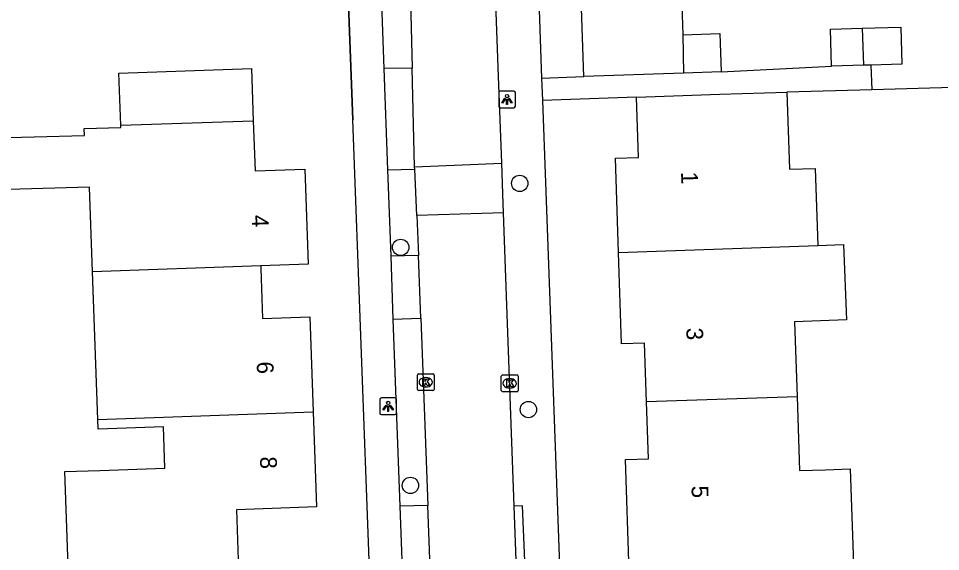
# Model space of a CAD drawing. Extents: x 161084 to 161928, y 385355 to 386522.
# Drawn here: x 161611.5 to 161666.6, y 386417 to 386448.9 of the extents above; entities that cross this region are included whole.
import ezdxf

# ---------------------------------------------------------------- set-up
doc = ezdxf.new("R2010")
doc.units = 0
for name, color, linetype in [('IMGEO_Boom', 7, 'Continuous'), ('IMGEO_Erf', 7, 'Continuous'), ('IMGEO_Kolk', 7, 'Continuous'), ('IMGEO_Lichtpunt', 7, 'Continuous'), ('IMGEO_Muur', 7, 'Continuous'), ('IMGEO_Pand', 7, 'Continuous'), ('IMGEO_Pand_nummerreeks', 7, 'Continuous'), ('IMGEO_Rijbaan_lokaal_open', 7, 'Continuous'), ('IMGEO_Voetpad_open', 7, 'Continuous')]:
    doc.layers.add(name, color=color, linetype=linetype)

msp = doc.modelspace()

# ---------------------------------------------------------------- linework, layer by layer
at = {"layer": 'IMGEO_Boom'}
for centre in [(161641.452, 386439.067), (161634.333, 386435.237), (161641.975, 386425.529), (161634.919, 386420.987)]:
    msp.add_circle(centre, 0.489, dxfattribs=at)
at = {"layer": 'IMGEO_Erf'}
msp.add_lwpolyline([(161667.374, 386444.796), (161662.503, 386444.665)], dxfattribs=at)
at = {"layer": 'IMGEO_Kolk'}
for p, q in [((161635.335, 386426.735), (161635.335, 386427.587)), ((161635.41, 386427.661), (161636.262, 386427.661)), ((161636.336, 386427.587), (161636.336, 386426.735)), ((161640.353, 386426.672), (161640.353, 386427.524)), ((161640.428, 386427.598), (161641.28, 386427.598)), ((161641.354, 386427.524), (161641.354, 386426.672)), ((161635.823, 386427.441), (161635.848, 386427.441)), ((161640.841, 386427.378), (161640.866, 386427.378)), ((161636.262, 386426.661), (161635.41, 386426.661)), ((161635.846, 386426.881), (161635.821, 386426.881)), ((161641.28, 386426.598), (161640.428, 386426.598)), ((161640.864, 386426.818), (161640.839, 386426.818))]:
    msp.add_line(p, q, dxfattribs=at)
for points in [[(161635.335, 386426.735), (161635.335, 386427.587)], [(161635.41, 386427.661), (161636.262, 386427.661)], [(161636.336, 386427.587), (161636.336, 386426.735)], [(161640.353, 386426.672), (161640.353, 386427.524)], [(161640.428, 386427.598), (161641.28, 386427.598)], [(161641.354, 386427.524), (161641.354, 386426.672)], [(161635.656, 386427.361), (161635.779, 386427.361), (161635.779, 386427.21), (161635.909, 386427.361), (161636.073, 386427.361), (161635.927, 386427.21), (161636.08, 386426.961), (161635.928, 386426.961), (161635.843, 386427.125), (161635.779, 386427.058), (161635.779, 386426.961), (161635.656, 386426.961), (161635.656, 386427.361)], [(161640.674, 386427.298), (161640.797, 386427.298), (161640.797, 386427.147), (161640.927, 386427.298), (161641.091, 386427.298), (161640.945, 386427.147), (161641.098, 386426.898), (161640.946, 386426.898), (161640.861, 386427.062), (161640.797, 386426.995), (161640.797, 386426.898), (161640.674, 386426.898), (161640.674, 386427.298)], [(161636.262, 386426.661), (161635.41, 386426.661)], [(161641.28, 386426.598), (161640.428, 386426.598)]]:
    msp.add_lwpolyline(points, dxfattribs=at)
for centre, start, end in [((161635.412, 386427.585), 91.552, 178.448), ((161635.412, 386427.585), 91.552, 178.448), ((161636.26, 386427.585), 1.552, 88.448), ((161636.26, 386427.585), 1.552, 88.448), ((161640.43, 386427.522), 91.552, 178.448), ((161640.43, 386427.522), 91.552, 178.448), ((161641.278, 386427.522), 1.552, 88.448), ((161641.278, 386427.522), 1.552, 88.448), ((161635.412, 386426.737), 181.552, 268.448), ((161635.412, 386426.737), 181.552, 268.448), ((161636.26, 386426.737), 271.552, 358.448), ((161636.26, 386426.737), 271.552, 358.448), ((161640.43, 386426.674), 181.552, 268.448), ((161640.43, 386426.674), 181.552, 268.448), ((161641.278, 386426.674), 271.552, 358.448), ((161641.278, 386426.674), 271.552, 358.448)]:
    msp.add_arc(centre, 0.0765, start, end, dxfattribs=at)
for centre, major_axis, ratio, start_param, end_param in [((161635.822, 386427.161), (-0.387, 0.002), 0.722429, 4.712389, 7.853982), ((161635.847, 386427.161), (-0.39, 0.002), 0.717154, 1.570796, 4.712389), ((161640.84, 386427.098), (-0.387, 0.002), 0.722429, 4.712389, 7.853982), ((161640.865, 386427.098), (-0.39, 0.002), 0.717154, 1.570796, 4.712389)]:
    msp.add_ellipse(centre, major_axis=major_axis, ratio=ratio, start_param=start_param, end_param=end_param, dxfattribs=at)
at = {"layer": 'IMGEO_Lichtpunt'}
for p, q in [((161641.098, 386444.59), (161640.29, 386444.59)), ((161641.098, 386444.59), (161640.29, 386444.59)), ((161640.196, 386444.495), (161640.196, 386443.688)), ((161640.196, 386444.495), (161640.196, 386443.688)), ((161641.192, 386443.688), (161641.192, 386444.495)), ((161641.192, 386443.688), (161641.192, 386444.495)), ((161640.29, 386443.594), (161641.098, 386443.594)), ((161640.29, 386443.594), (161641.098, 386443.594)), ((161633.089, 386426.127), (161633.089, 386425.32)), ((161633.089, 386426.127), (161633.089, 386425.32)), ((161633.991, 386426.222), (161633.183, 386426.222)), ((161633.991, 386426.222), (161633.183, 386426.222)), ((161634.085, 386425.32), (161634.085, 386426.127)), ((161634.085, 386425.32), (161634.085, 386426.127)), ((161633.183, 386425.226), (161633.991, 386425.226)), ((161633.183, 386425.226), (161633.991, 386425.226))]:
    msp.add_line(p, q, dxfattribs=at)
for points in [[(161640.57, 386444.159), (161640.609, 386444.131), (161640.421, 386443.869), (161640.383, 386443.896), (161640.57, 386444.159)], [(161640.672, 386444.111), (161640.719, 386444.111), (161640.719, 386443.789), (161640.672, 386443.789), (161640.672, 386444.111)], [(161640.782, 386444.131), (161640.82, 386444.158), (161641.007, 386443.896), (161640.968, 386443.868), (161640.782, 386444.131)], [(161633.463, 386425.791), (161633.502, 386425.763), (161633.314, 386425.501), (161633.276, 386425.528), (161633.463, 386425.791)], [(161633.565, 386425.743), (161633.612, 386425.743), (161633.612, 386425.421), (161633.565, 386425.421), (161633.565, 386425.743)], [(161633.675, 386425.763), (161633.713, 386425.79), (161633.9, 386425.528), (161633.861, 386425.5), (161633.675, 386425.763)]]:
    msp.add_lwpolyline(points, dxfattribs=at)
for centre in [(161640.695, 386444.293), (161633.588, 386425.925)]:
    msp.add_circle(centre, 0.0994, dxfattribs=at)
for centre, start, end in [((161640.29, 386444.495), 90, 180), ((161640.29, 386444.495), 90, 180), ((161641.098, 386444.495), 0, 90), ((161641.098, 386444.495), 0, 90), ((161640.29, 386443.688), 180, 270), ((161640.29, 386443.688), 180, 270), ((161641.098, 386443.688), 270, 0), ((161641.098, 386443.688), 270, 360), ((161633.183, 386426.127), 90, 180), ((161633.183, 386426.127), 90, 180), ((161633.991, 386426.127), 0, 90), ((161633.991, 386426.127), 0, 90), ((161633.183, 386425.32), 180, 270), ((161633.183, 386425.32), 180, 270), ((161633.991, 386425.32), 270, 0), ((161633.991, 386425.32), 270, 360)]:
    msp.add_arc(centre, 0.0946, start, end, dxfattribs=at)
at = {"layer": 'IMGEO_Muur'}
msp.add_lwpolyline([(161630.642, 386465.121), (161631.468, 386442.867)], dxfattribs=at)
at = {"layer": 'IMGEO_Pand'}
for points in [[(161645.296, 386445.454), (161645.153, 386449.549), (161651.15, 386449.759), (161651.213, 386447.961)], [(161651.213, 386447.961), (161653.412, 386448.038), (161653.493, 386445.74)], [(161651.213, 386447.961), (161651.245, 386445.662)], [(161660.099, 386446.082), (161660.04, 386448.304), (161661.938, 386448.354)], [(161661.938, 386448.354), (161664.239, 386448.416), (161664.298, 386446.195), (161662.456, 386446.146)], [(161661.938, 386448.354), (161662.008, 386446.134)], [(161617.599, 386442.557), (161617.486, 386445.66), (161625.411, 386445.94), (161625.52, 386442.808)], [(161653.493, 386445.74), (161651.245, 386445.662)], [(161662.008, 386446.134), (161660.099, 386446.082)], [(161662.456, 386446.146), (161662.008, 386446.134)], [(161651.245, 386445.662), (161645.296, 386445.454)], [(161647.363, 386434.926), (161647.175, 386440.576), (161648.548, 386440.622), (161648.429, 386444.228)], [(161648.429, 386444.228), (161653.427, 386444.395), (161657.434, 386444.528)], [(161657.434, 386444.528), (161657.587, 386439.911), (161659.131, 386439.962), (161659.284, 386435.346)], [(161615.907, 386433.77), (161615.721, 386438.836), (161609.468, 386438.665), (161609.463, 386438.836), (161601.81, 386438.628), (161601.73, 386441.559), (161609.383, 386441.768), (161615.426, 386441.932), (161615.412, 386442.357), (161617.604, 386442.416), (161617.599, 386442.557)], [(161617.599, 386442.557), (161625.52, 386442.808)], [(161625.52, 386442.808), (161625.624, 386439.823), (161628.602, 386439.926), (161628.799, 386434.239), (161625.977, 386434.136)], [(161647.363, 386434.926), (161659.284, 386435.346)], [(161659.284, 386435.346), (161660.816, 386435.409), (161661.003, 386430.903), (161659.434, 386430.838), (161657.893, 386430.787), (161658.042, 386426.285)], [(161649.033, 386425.985), (161648.916, 386429.501), (161647.544, 386429.457), (161647.363, 386434.926)], [(161625.977, 386434.136), (161615.907, 386433.77)], [(161625.977, 386434.136), (161625.976, 386433.98), (161626.08, 386430.971), (161628.91, 386431.069), (161629.108, 386425.385)], [(161616.23, 386424.943), (161615.907, 386433.77)], [(161658.042, 386426.285), (161658.189, 386421.872), (161659.732, 386421.924), (161661.217, 386421.974), (161661.409, 386416.265), (161659.922, 386416.215), (161647.995, 386415.832), (161647.773, 386422.544), (161649.146, 386422.589), (161649.033, 386425.985)], [(161658.042, 386426.285), (161649.033, 386425.985)], [(161616.23, 386424.943), (161629.108, 386425.385)], [(161629.108, 386425.385), (161629.306, 386419.703), (161624.519, 386419.533), (161624.625, 386416.537)], [(161616.539, 386416.248), (161614.44, 386416.175), (161614.243, 386421.814), (161616.342, 386421.887), (161620.239, 386422.022), (161620.152, 386424.499), (161616.252, 386424.356), (161616.23, 386424.943)]]:
    msp.add_lwpolyline(points, dxfattribs=at)
at = {"layer": 'IMGEO_Rijbaan_lokaal_open'}
for points in [[(161640.377, 386440.284), (161640.189, 386445.485), (161640.051, 386449.291), (161639.971, 386451.501), (161639.768, 386456.963), (161639.221, 386472.259), (161639.22, 386472.318), (161639.231, 386472.688), (161639.275, 386473.056), (161639.352, 386473.418), (161639.461, 386473.772), (161639.601, 386474.115)], [(161634.361, 386467.857), (161634.765, 386456.518), (161635.024, 386445.959)], [(161635.024, 386445.959), (161633.325, 386445.943)], [(161633.325, 386445.943), (161633.547, 386439.878)], [(161635.168, 386440.057), (161635.024, 386445.959)], [(161635.168, 386440.057), (161640.377, 386440.284)], [(161640.484, 386437.312), (161640.465, 386437.848), (161640.377, 386440.284)], [(161633.547, 386439.878), (161635.175, 386439.926)], [(161635.175, 386439.926), (161635.168, 386440.057)], [(161635.308, 386437.139), (161635.175, 386439.926)], [(161640.484, 386437.312), (161635.308, 386437.139)], [(161635.308, 386437.139), (161635.397, 386434.75)], [(161641.119, 386419.754), (161640.684, 386431.778), (161640.484, 386437.312)], [(161635.397, 386434.75), (161633.737, 386434.707)], [(161633.737, 386434.707), (161633.874, 386430.947)], [(161635.538, 386430.994), (161635.397, 386434.75)], [(161633.874, 386430.947), (161635.538, 386430.994)], [(161635.538, 386430.994), (161635.956, 386419.79)], [(161635.956, 386419.79), (161634.285, 386419.739)], [(161636.176, 386413.896), (161635.956, 386419.79)], [(161634.285, 386419.739), (161634.501, 386413.835)], [(161641.256, 386415.971), (161641.119, 386419.754)]]:
    msp.add_lwpolyline(points, dxfattribs=at)
at = {"layer": 'IMGEO_Voetpad_open'}
for points in [[(161641.753, 386473.951), (161642.175, 386461.552), (161642.607, 386449.46), (161642.758, 386445.354)], [(161635.223, 386338.014), (161632.968, 386402.53), (161631.468, 386442.867), (161630.642, 386465.121), (161630.394, 386473.506)], [(161634.361, 386467.857), (161634.362, 386467.813), (161634.355, 386467.66), (161634.335, 386467.508), (161634.301, 386467.359), (161634.254, 386467.213), (161634.194, 386467.072), (161634.122, 386466.937), (161634.037, 386466.809), (161633.942, 386466.689), (161633.837, 386466.578), (161633.722, 386466.477), (161632.967, 386465.81), (161632.905, 386465.749), (161632.85, 386465.683), (161632.8, 386465.613), (161632.756, 386465.538), (161632.72, 386465.459), (161632.691, 386465.378), (161632.669, 386465.294), (161632.655, 386465.209), (161632.648, 386465.123), (161632.938, 386456.517), (161633.325, 386445.943)], [(161653.493, 386445.74), (161660.099, 386446.082)], [(161662.456, 386446.146), (161662.503, 386444.665)], [(161642.758, 386445.354), (161645.296, 386445.454)], [(161642.758, 386445.354), (161642.807, 386444.027)], [(161662.503, 386444.665), (161657.434, 386444.528)], [(161648.429, 386444.228), (161642.807, 386444.027)], [(161642.807, 386444.027), (161643.913, 386414.021)], [(161633.547, 386439.878), (161633.737, 386434.707)], [(161633.874, 386430.947), (161634.285, 386419.739)], [(161641.256, 386415.971), (161641.77, 386415.991), (161641.624, 386419.773), (161641.119, 386419.754)]]:
    msp.add_lwpolyline(points, dxfattribs=at)

# ---------------------------------------------------------------- texts
at = {"layer": 'IMGEO_Pand_nummerreeks'}
for s, rotation, p in [('1', 271.8997, (161651.099, 386439.748)), ('4', 271.988, (161625.416, 386437.164)), ('3', 271.8997, (161651.41, 386430.411)), ('6', 271.9937, (161625.722, 386428.389)), ('8', 271.9954, (161625.919, 386422.702)), ('5', 271.8997, (161651.723, 386420.961))]:
    msp.add_text(s, height=1, rotation=rotation, dxfattribs=at).set_placement(p)

doc.saveas('drawing.dxf')
